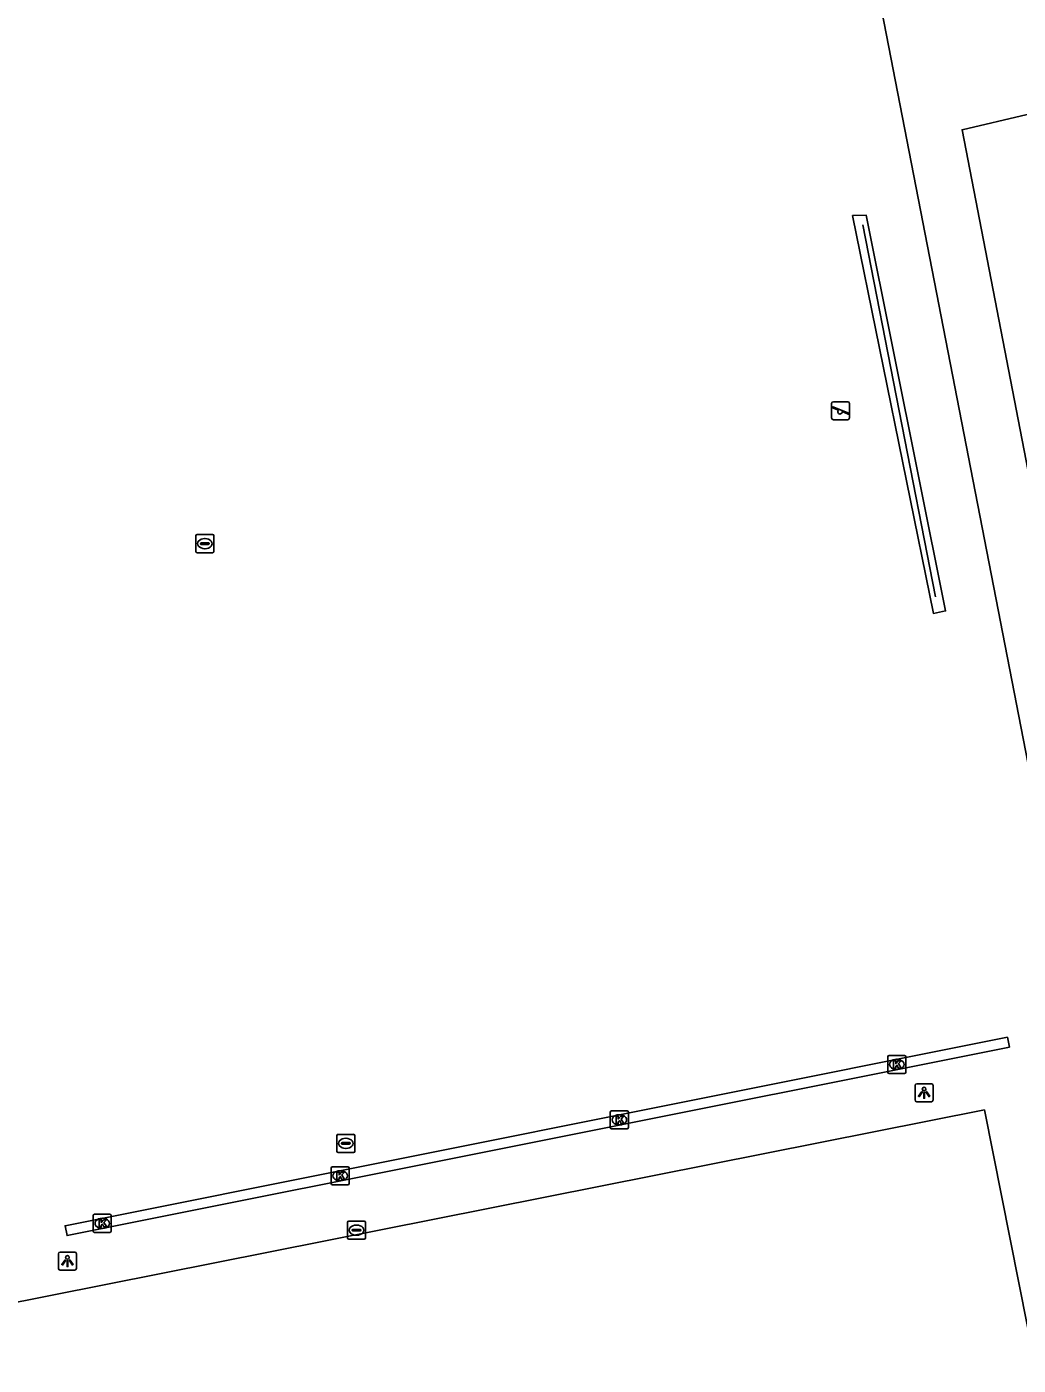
# Model space of a CAD drawing. Extents: x 160203 to 161526, y 379529 to 381797.
# Drawn here: x 160900.3 to 160955.1, y 380423.8 to 380497.8 of the extents above; entities that cross this region are included whole.
import ezdxf

# ---------------------------------------------------------------- set-up
doc = ezdxf.new("R2010")
doc.units = 0
for name, color, linetype in [('IMGEO_Groenvoorziening', 7, 'Continuous'), ('IMGEO_Hek', 7, 'Continuous'), ('IMGEO_Kolk', 7, 'Continuous'), ('IMGEO_Lichtpunt', 7, 'Continuous'), ('IMGEO_Rijbaan_lokaal_open', 7, 'Continuous'), ('IMGEO_Speelvoorziening', 7, 'Continuous'), ('IMGEO_Voetpad_open', 7, 'Continuous'), ('IMGEO_Waterleidingput', 7, 'Continuous')]:
    doc.layers.add(name, color=color, linetype=linetype)

msp = doc.modelspace()

# ---------------------------------------------------------------- linework, layer by layer
at = {"layer": 'IMGEO_Groenvoorziening'}
msp.add_lwpolyline([(160953.284, 380437.896), (160966.11, 380373.245), (160865.398, 380353.411), (160852.978, 380417.957), (160953.284, 380437.896)], dxfattribs=at)
at = {"layer": 'IMGEO_Hek'}
msp.add_lwpolyline([(160946.549, 380486.841), (160950.561, 380466.256)], dxfattribs=at)
at = {"layer": 'IMGEO_Kolk'}
for p, q in [((160948, 380440.902), (160948.852, 380440.902)), ((160947.925, 380439.976), (160947.925, 380440.828)), ((160948.436, 380440.122), (160948.411, 380440.122)), ((160948.413, 380440.682), (160948.438, 380440.682)), ((160948.926, 380440.828), (160948.926, 380439.976)), ((160948.852, 380439.902), (160948, 380439.902)), ((160932.579, 380436.907), (160932.579, 380437.759)), ((160932.654, 380437.833), (160933.506, 380437.833)), ((160933.067, 380437.613), (160933.092, 380437.613)), ((160933.58, 380437.759), (160933.58, 380436.907)), ((160933.506, 380436.833), (160932.654, 380436.833)), ((160933.09, 380437.053), (160933.065, 380437.053)), ((160917.134, 380433.817), (160917.134, 380434.669)), ((160917.209, 380434.743), (160918.061, 380434.743)), ((160917.622, 380434.523), (160917.647, 380434.523)), ((160918.135, 380434.669), (160918.135, 380433.817)), ((160918.061, 380433.743), (160917.209, 380433.743)), ((160917.645, 380433.963), (160917.62, 380433.963)), ((160903.975, 380431.185), (160903.975, 380432.037)), ((160904.05, 380432.111), (160904.902, 380432.111)), ((160904.976, 380432.037), (160904.976, 380431.185)), ((160904.486, 380431.331), (160904.461, 380431.331)), ((160904.463, 380431.891), (160904.488, 380431.891)), ((160904.902, 380431.111), (160904.05, 380431.111))]:
    msp.add_line(p, q, dxfattribs=at)
for points in [[(160948, 380440.902), (160948.852, 380440.902)], [(160947.925, 380439.976), (160947.925, 380440.828)], [(160948.246, 380440.602), (160948.369, 380440.602), (160948.369, 380440.451), (160948.499, 380440.602), (160948.663, 380440.602), (160948.517, 380440.451), (160948.67, 380440.202), (160948.518, 380440.202), (160948.433, 380440.366), (160948.369, 380440.299), (160948.369, 380440.202), (160948.246, 380440.202), (160948.246, 380440.602)], [(160948.926, 380440.828), (160948.926, 380439.976)], [(160948.852, 380439.902), (160948, 380439.902)], [(160932.579, 380436.907), (160932.579, 380437.759)], [(160932.654, 380437.833), (160933.506, 380437.833)], [(160932.9, 380437.533), (160933.023, 380437.533), (160933.023, 380437.382), (160933.153, 380437.533), (160933.317, 380437.533), (160933.171, 380437.382), (160933.324, 380437.133), (160933.172, 380437.133), (160933.087, 380437.297), (160933.023, 380437.23), (160933.023, 380437.133), (160932.9, 380437.133), (160932.9, 380437.533)], [(160933.58, 380437.759), (160933.58, 380436.907)], [(160933.506, 380436.833), (160932.654, 380436.833)], [(160917.134, 380433.817), (160917.134, 380434.669)], [(160917.209, 380434.743), (160918.061, 380434.743)], [(160917.455, 380434.443), (160917.578, 380434.443), (160917.578, 380434.292), (160917.708, 380434.443), (160917.872, 380434.443), (160917.726, 380434.292), (160917.879, 380434.043), (160917.727, 380434.043), (160917.642, 380434.207), (160917.578, 380434.14), (160917.578, 380434.043), (160917.455, 380434.043), (160917.455, 380434.443)], [(160918.135, 380434.669), (160918.135, 380433.817)], [(160918.061, 380433.743), (160917.209, 380433.743)], [(160903.975, 380431.185), (160903.975, 380432.037)], [(160904.05, 380432.111), (160904.902, 380432.111)], [(160904.976, 380432.037), (160904.976, 380431.185)], [(160904.296, 380431.811), (160904.419, 380431.811), (160904.419, 380431.66), (160904.549, 380431.811), (160904.713, 380431.811), (160904.567, 380431.66), (160904.72, 380431.411), (160904.568, 380431.411), (160904.483, 380431.575), (160904.419, 380431.508), (160904.419, 380431.411), (160904.296, 380431.411), (160904.296, 380431.811)], [(160904.902, 380431.111), (160904.05, 380431.111)]]:
    msp.add_lwpolyline(points, dxfattribs=at)
for centre, start, end in [((160948.002, 380440.826), 91.55205, 178.44795), ((160948.002, 380440.826), 91.55205, 178.44795), ((160948.85, 380440.826), 1.55205, 88.44795), ((160948.85, 380440.826), 1.55205, 88.44795), ((160948.002, 380439.978), 181.55205, 268.44795), ((160948.002, 380439.978), 181.55205, 268.44795), ((160948.85, 380439.978), 271.55205, 358.44795), ((160948.85, 380439.978), 271.55205, 358.44795), ((160932.656, 380437.757), 91.55205, 178.44795), ((160932.656, 380437.757), 91.55205, 178.44795), ((160933.504, 380437.757), 1.55205, 88.44795), ((160933.504, 380437.757), 1.55205, 88.44795), ((160932.656, 380436.909), 181.55205, 268.44795), ((160932.656, 380436.909), 181.55205, 268.44795), ((160933.504, 380436.909), 271.55205, 358.44795), ((160933.504, 380436.909), 271.55205, 358.44795), ((160917.211, 380434.667), 91.55205, 178.44795), ((160917.211, 380434.667), 91.55205, 178.44795), ((160918.059, 380434.667), 1.55205, 88.44795), ((160918.059, 380434.667), 1.55205, 88.44795), ((160917.211, 380433.819), 181.55205, 268.44795), ((160917.211, 380433.819), 181.55205, 268.44795), ((160918.059, 380433.819), 271.55205, 358.44795), ((160918.059, 380433.819), 271.55205, 358.44795), ((160904.052, 380432.035), 91.55205, 178.44795), ((160904.052, 380432.035), 91.55205, 178.44795), ((160904.9, 380432.035), 1.55205, 88.44795), ((160904.9, 380432.035), 1.55205, 88.44795), ((160904.052, 380431.187), 181.55205, 268.44795), ((160904.052, 380431.187), 181.55205, 268.44795), ((160904.9, 380431.187), 271.55205, 358.44795), ((160904.9, 380431.187), 271.55205, 358.44795)]:
    msp.add_arc(centre, 0.0765, start, end, dxfattribs=at)
for centre, major_axis, ratio, start_param, end_param in [((160948.412, 380440.402), (-0.387, 0.002), 0.722429, 4.712389, 7.853982), ((160948.437, 380440.402), (-0.39, 0.002), 0.717154, 1.570796, 4.712389), ((160933.066, 380437.333), (-0.387, 0.002), 0.722429, 4.712389, 7.853982), ((160933.091, 380437.333), (-0.39, 0.002), 0.717154, 1.570796, 4.712389), ((160917.621, 380434.243), (-0.387, 0.002), 0.722429, 4.712389, 7.853982), ((160917.646, 380434.243), (-0.39, 0.002), 0.717154, 1.570796, 4.712389), ((160904.462, 380431.611), (-0.387, 0.002), 0.722429, 4.712389, 7.853982), ((160904.487, 380431.611), (-0.39, 0.002), 0.717154, 1.570796, 4.712389)]:
    msp.add_ellipse(centre, major_axis=major_axis, ratio=ratio, start_param=start_param, end_param=end_param, dxfattribs=at)
at = {"layer": 'IMGEO_Lichtpunt'}
for p, q in [((160949.44, 380439.24), (160949.44, 380438.433)), ((160949.44, 380439.24), (160949.44, 380438.433)), ((160950.342, 380439.335), (160949.534, 380439.335)), ((160950.342, 380439.335), (160949.534, 380439.335)), ((160950.436, 380438.433), (160950.436, 380439.24)), ((160950.436, 380438.433), (160950.436, 380439.24)), ((160949.534, 380438.339), (160950.342, 380438.339)), ((160949.534, 380438.339), (160950.342, 380438.339)), ((160902.051, 380429.93), (160902.051, 380429.123)), ((160902.051, 380429.93), (160902.051, 380429.123)), ((160902.953, 380430.025), (160902.145, 380430.025)), ((160902.953, 380430.025), (160902.145, 380430.025)), ((160903.047, 380429.123), (160903.047, 380429.93)), ((160903.047, 380429.123), (160903.047, 380429.93)), ((160902.145, 380429.029), (160902.953, 380429.029)), ((160902.145, 380429.029), (160902.953, 380429.029))]:
    msp.add_line(p, q, dxfattribs=at)
for points in [[(160949.814, 380438.904), (160949.853, 380438.876), (160949.665, 380438.614), (160949.627, 380438.641), (160949.814, 380438.904)], [(160949.916, 380438.856), (160949.963, 380438.856), (160949.963, 380438.534), (160949.916, 380438.534), (160949.916, 380438.856)], [(160950.026, 380438.876), (160950.064, 380438.903), (160950.251, 380438.641), (160950.212, 380438.613), (160950.026, 380438.876)], [(160902.425, 380429.594), (160902.464, 380429.566), (160902.276, 380429.304), (160902.238, 380429.331), (160902.425, 380429.594)], [(160902.527, 380429.546), (160902.574, 380429.546), (160902.574, 380429.224), (160902.527, 380429.224), (160902.527, 380429.546)], [(160902.637, 380429.566), (160902.675, 380429.593), (160902.862, 380429.331), (160902.823, 380429.303), (160902.637, 380429.566)]]:
    msp.add_lwpolyline(points, dxfattribs=at)
for centre in [(160949.939, 380439.038), (160902.55, 380429.728)]:
    msp.add_circle(centre, 0.0994, dxfattribs=at)
for centre, start, end in [((160949.534, 380439.24), 90, 180), ((160949.534, 380439.24), 90, 180), ((160950.342, 380439.24), 0, 90), ((160950.342, 380439.24), 0, 90), ((160949.534, 380438.433), 180, 270), ((160949.534, 380438.433), 180, 270), ((160950.342, 380438.433), 270, 0), ((160950.342, 380438.433), 270, 360), ((160902.145, 380429.93), 90, 180), ((160902.145, 380429.93), 90, 180), ((160902.953, 380429.93), 0, 90), ((160902.953, 380429.93), 0, 90), ((160902.145, 380429.123), 180, 270), ((160902.145, 380429.123), 180, 270), ((160902.953, 380429.123), 270, 0), ((160902.953, 380429.123), 270, 360)]:
    msp.add_arc(centre, 0.0946, start, end, dxfattribs=at)
at = {"layer": 'IMGEO_Rijbaan_lokaal_open'}
msp.add_lwpolyline([(160954.55, 380441.902), (160954.658, 380441.362), (160902.529, 380430.935), (160902.421, 380431.474), (160954.55, 380441.902)], dxfattribs=at)
at = {"layer": 'IMGEO_Speelvoorziening'}
for p, q in [((160944.822, 380476.152), (160944.822, 380476.952)), ((160944.822, 380476.952), (160944.822, 380476.152)), ((160945.205, 380476.58), (160944.866, 380476.717)), ((160944.891, 380476.777), (160945.767, 380476.424)), ((160944.922, 380477.052), (160945.712, 380477.052)), ((160945.712, 380477.052), (160944.922, 380477.052)), ((160945.743, 380476.364), (160945.403, 380476.501)), ((160945.812, 380476.952), (160945.812, 380476.152)), ((160945.812, 380476.152), (160945.812, 380476.952)), ((160945.712, 380476.052), (160944.922, 380476.052)), ((160944.922, 380476.052), (160945.712, 380476.052))]:
    msp.add_line(p, q, dxfattribs=at)
for centre, radius, start, end in [((160944.922, 380476.952), 0.1, 90, 180), ((160944.922, 380476.952), 0.1, 90, 180), ((160944.879, 380476.747), 0.0327, 68.07798, 248.07798), ((160945.284, 380476.49), 0.12, 130.99278, 5.16318), ((160945.712, 380476.952), 0.1, 0, 90), ((160945.712, 380476.952), 0.1, 360, 90), ((160945.755, 380476.394), 0.0327, 248.07798, 68.07798), ((160944.922, 380476.152), 0.1, 180, 270), ((160944.922, 380476.152), 0.1, 180, 270), ((160945.712, 380476.152), 0.1, 270, 0), ((160945.712, 380476.152), 0.1, 270, 0)]:
    msp.add_arc(centre, radius, start, end, dxfattribs=at)
at = {"layer": 'IMGEO_Voetpad_open'}
for points in [[(160946.869, 380502.452), (160947.345, 380500), (160956.686, 380451.885)], [(160961.41, 380463.331), (160957.756, 380462.618), (160957.53, 380463.781), (160956.976, 380466.637), (160952.043, 380492.093), (160955.633, 380492.932)], [(160945.973, 380487.358), (160946.734, 380487.367), (160951.124, 380465.479), (160950.455, 380465.339), (160945.973, 380487.358)]]:
    msp.add_lwpolyline(points, dxfattribs=at)
at = {"layer": 'IMGEO_Waterleidingput'}
for p, q in [((160909.652, 380468.776), (160909.652, 380469.628)), ((160909.727, 380469.702), (160910.579, 380469.702)), ((160909.911, 380469.196), (160909.911, 380469.208)), ((160910.349, 380469.159), (160909.951, 380469.159)), ((160909.954, 380469.245), (160910.352, 380469.245)), ((160910.14, 380469.482), (160910.165, 380469.482)), ((160910.395, 380469.208), (160910.395, 380469.196)), ((160910.653, 380469.628), (160910.653, 380468.776)), ((160910.579, 380468.702), (160909.727, 380468.702)), ((160910.163, 380468.922), (160910.138, 380468.922)), ((160917.452, 380435.608), (160917.452, 380436.46)), ((160917.527, 380436.534), (160918.379, 380436.534)), ((160918.453, 380436.46), (160918.453, 380435.608)), ((160917.711, 380436.028), (160917.711, 380436.04)), ((160918.149, 380435.991), (160917.751, 380435.991)), ((160917.754, 380436.077), (160918.152, 380436.077)), ((160917.963, 380435.754), (160917.938, 380435.754)), ((160917.94, 380436.314), (160917.965, 380436.314)), ((160918.195, 380436.04), (160918.195, 380436.028)), ((160918.379, 380435.534), (160917.527, 380435.534)), ((160918.039, 380430.81), (160918.039, 380431.662)), ((160918.114, 380431.736), (160918.966, 380431.736)), ((160918.298, 380431.23), (160918.298, 380431.242)), ((160918.341, 380431.279), (160918.739, 380431.279)), ((160918.527, 380431.516), (160918.552, 380431.516)), ((160918.782, 380431.242), (160918.782, 380431.23)), ((160919.04, 380431.662), (160919.04, 380430.81)), ((160918.966, 380430.736), (160918.114, 380430.736)), ((160918.736, 380431.193), (160918.338, 380431.193)), ((160918.55, 380430.956), (160918.525, 380430.956))]:
    msp.add_line(p, q, dxfattribs=at)
for points in [[(160909.652, 380468.776), (160909.652, 380469.628)], [(160909.727, 380469.702), (160910.579, 380469.702)], [(160910.653, 380469.628), (160910.653, 380468.776)], [(160910.579, 380468.702), (160909.727, 380468.702)], [(160917.452, 380435.608), (160917.452, 380436.46)], [(160917.527, 380436.534), (160918.379, 380436.534)], [(160918.453, 380436.46), (160918.453, 380435.608)], [(160918.379, 380435.534), (160917.527, 380435.534)], [(160918.039, 380430.81), (160918.039, 380431.662)], [(160918.114, 380431.736), (160918.966, 380431.736)], [(160919.04, 380431.662), (160919.04, 380430.81)], [(160918.966, 380430.736), (160918.114, 380430.736)]]:
    msp.add_lwpolyline(points, dxfattribs=at)
for centre, radius, start, end in [((160909.729, 380469.626), 0.0765, 91.55205, 178.44795), ((160909.729, 380469.626), 0.0765, 91.55205, 178.44795), ((160909.951, 380469.205), 0.0403, 85.87752, 175.75265), ((160909.948, 380469.195), 0.0366, 178.93798, 274.71019), ((160910.352, 380469.202), 0.043, 264.86636, 352.45326), ((160910.356, 380469.207), 0.0386, 1.73085, 96.63898), ((160910.577, 380469.626), 0.0765, 1.55205, 88.44795), ((160910.577, 380469.626), 0.0765, 1.55205, 88.44795), ((160909.729, 380468.778), 0.0765, 181.55205, 268.44795), ((160909.729, 380468.778), 0.0765, 181.55205, 268.44795), ((160910.577, 380468.778), 0.0765, 271.55205, 358.44795), ((160910.577, 380468.778), 0.0765, 271.55205, 358.44795), ((160917.529, 380436.458), 0.0765, 91.55205, 178.44795), ((160917.529, 380436.458), 0.0765, 91.55205, 178.44795), ((160918.377, 380436.458), 0.0765, 1.55205, 88.44795), ((160918.377, 380436.458), 0.0765, 1.55205, 88.44795), ((160917.751, 380436.037), 0.0403, 85.87752, 175.75265), ((160917.748, 380436.027), 0.0366, 178.93798, 274.71019), ((160918.152, 380436.034), 0.043, 264.86636, 352.45326), ((160918.156, 380436.039), 0.0386, 1.73085, 96.63898), ((160917.529, 380435.61), 0.0765, 181.55205, 268.44795), ((160917.529, 380435.61), 0.0765, 181.55205, 268.44795), ((160918.377, 380435.61), 0.0765, 271.55205, 358.44795), ((160918.377, 380435.61), 0.0765, 271.55205, 358.44795), ((160918.116, 380431.66), 0.0765, 91.55205, 178.44795), ((160918.116, 380431.66), 0.0765, 91.55205, 178.44795), ((160918.338, 380431.239), 0.0403, 85.87752, 175.75265), ((160918.743, 380431.241), 0.0386, 1.73085, 96.63898), ((160918.964, 380431.66), 0.0765, 1.55205, 88.44795), ((160918.964, 380431.66), 0.0765, 1.55205, 88.44795), ((160918.116, 380430.812), 0.0765, 181.55205, 268.44795), ((160918.116, 380430.812), 0.0765, 181.55205, 268.44795), ((160918.335, 380431.229), 0.0366, 178.93798, 274.71019), ((160918.739, 380431.236), 0.043, 264.86636, 352.45326), ((160918.964, 380430.812), 0.0765, 271.55205, 358.44795), ((160918.964, 380430.812), 0.0765, 271.55205, 358.44795)]:
    msp.add_arc(centre, radius, start, end, dxfattribs=at)
for centre, major_axis, ratio, start_param, end_param in [((160910.139, 380469.202), (-0.387, 0.002), 0.722429, 4.712389, 7.853982), ((160910.164, 380469.202), (-0.39, 0.002), 0.717154, 1.570796, 4.712389), ((160917.939, 380436.034), (-0.387, 0.002), 0.722429, 4.712389, 7.853982), ((160917.964, 380436.034), (-0.39, 0.002), 0.717154, 1.570796, 4.712389), ((160918.526, 380431.236), (-0.387, 0.002), 0.722429, 4.712389, 7.853982), ((160918.551, 380431.236), (-0.39, 0.002), 0.717154, 1.570796, 4.712389)]:
    msp.add_ellipse(centre, major_axis=major_axis, ratio=ratio, start_param=start_param, end_param=end_param, dxfattribs=at)

doc.saveas('drawing.dxf')
